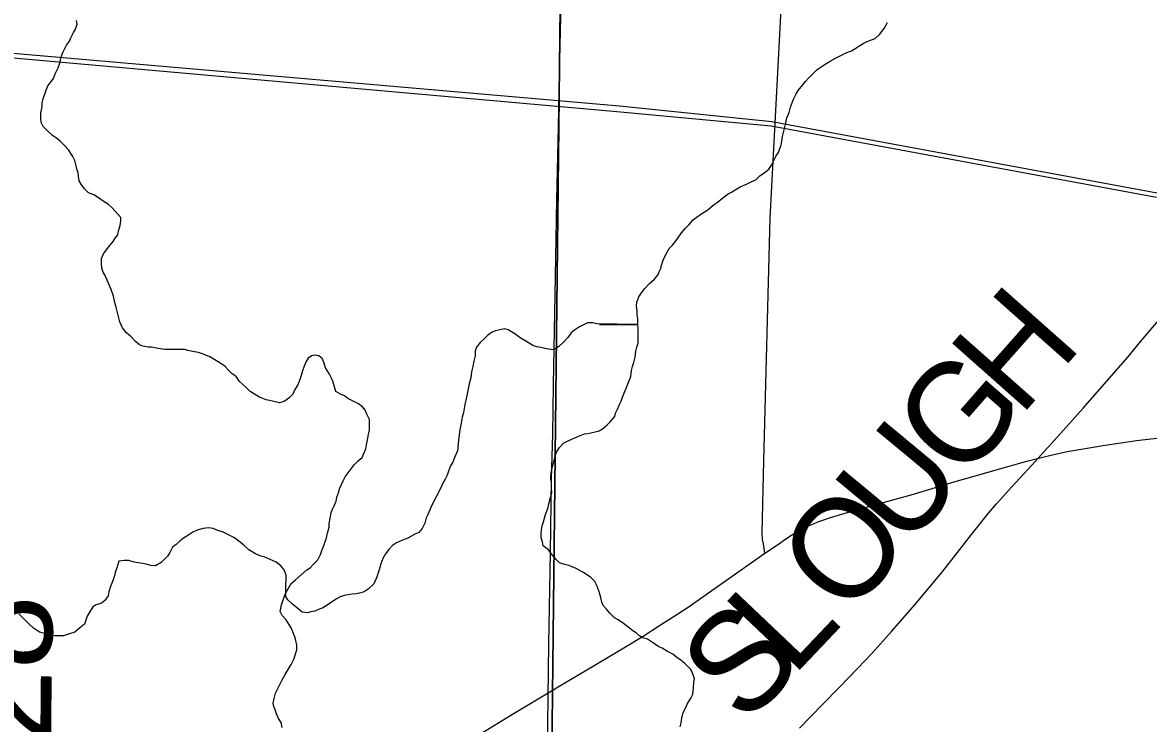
# Model space of a CAD drawing. Extents: x 2.4 to 73.1, y 4.5 to 25.6.
# Drawn here: x 44.4296 to 44.7493, y 22.7925 to 22.9915 of the extents above; entities that cross this region are included whole.
import ezdxf

# ---------------------------------------------------------------- set-up
doc = ezdxf.new("R2010")
doc.units = 0
for name, color, linetype in [('GM_X_County_Road', 7, 'Continuous'), ('GM_X_Minor_River', 7, 'Continuous'), ('GM_X_Rail_Line', 7, 'Continuous'), ('GM_X_Section', 7, 'Continuous'), ('GM_X_Township_Road', 7, 'Continuous'), ('GM_X_Township_Road_Text', 7, 'Continuous')]:
    doc.layers.add(name, color=color, linetype=linetype)

msp = doc.modelspace()

# ---------------------------------------------------------------- linework, layer by layer
at = {"layer": 'GM_X_County_Road'}
msp.add_lwpolyline([(44.57799, 22.72511), (44.57815, 22.7333), (44.57841, 22.76003), (44.57868, 22.78488), (44.57901, 22.81501), (44.5795, 22.84111), (44.5798, 22.86194), (44.58017, 22.87467), (44.58038, 22.88866), (44.58097, 22.91943), (44.58134, 22.94119), (44.58175, 22.962), (44.58209, 22.97661), (44.58281, 23.01017), (44.5829, 23.01826), (44.58317, 23.03037), (44.58345, 23.04871), (44.58368, 23.06923), (44.58417, 23.10932), (44.5844, 23.12277)], dxfattribs=at)
at = {"layer": 'GM_X_Minor_River'}
for points in [[(44.47367, 22.89868), (44.47215, 22.89871), (44.47082, 22.89873), (44.46987, 22.89874), (44.46816, 22.89896), (44.46721, 22.89916), (44.46626, 22.89937), (44.46531, 22.89938), (44.46379, 22.8996), (44.46285, 22.89999), (44.46172, 22.90096), (44.46041, 22.90231), (44.4591, 22.90347), (44.45798, 22.90482), (44.45725, 22.90654), (44.45617, 22.91074), (44.45581, 22.91208), (44.45546, 22.91379), (44.45473, 22.9157), (44.45418, 22.91704), (44.45363, 22.91838), (44.45308, 22.91972), (44.45253, 22.92068), (44.45216, 22.92182), (44.45199, 22.92297), (44.45201, 22.92449), (44.45261, 22.92581), (44.45339, 22.92693), (44.45436, 22.92825), (44.45533, 22.92937), (44.45591, 22.93031), (44.45669, 22.93125), (44.45689, 22.93239), (44.4573, 22.9339), (44.45751, 22.93523), (44.45752, 22.93618), (44.4551, 22.93887), (44.45397, 22.93984), (44.45246, 22.94082), (44.45115, 22.94179), (44.44983, 22.94257), (44.44832, 22.94316), (44.44719, 22.94432), (44.44626, 22.94567), (44.44571, 22.94662), (44.44554, 22.94777), (44.44536, 22.94891), (44.445, 22.94987), (44.44482, 22.95082), (44.44447, 22.95234), (44.44391, 22.95349), (44.44261, 22.95541), (44.44149, 22.95657), (44.44037, 22.95773), (44.43924, 22.9587), (44.43811, 22.95947), (44.43661, 22.96083), (44.43549, 22.96199), (44.43494, 22.96313), (44.43476, 22.96428), (44.43479, 22.9658), (44.43499, 22.96674), (44.4352, 22.96769), (44.43521, 22.96864), (44.43543, 22.96997), (44.43602, 22.97148), (44.43642, 22.97261), (44.43681, 22.97355), (44.43837, 22.97562), (44.43896, 22.97713), (44.43975, 22.97864), (44.44015, 22.97996), (44.44055, 22.98166), (44.44095, 22.9828), (44.44154, 22.98393), (44.44213, 22.98506), (44.44291, 22.98619), (44.4433, 22.98713), (44.44409, 22.98864), (44.44467, 22.98958), (44.44508, 22.99109), (44.4449, 22.99205)], [(44.67038, 22.98648), (44.67172, 22.98702), (44.67288, 22.98815), (44.67424, 22.98983), (44.67522, 22.99153)], [(44.58913, 22.87471), (44.59008, 22.87489), (44.5918, 22.87524), (44.59333, 22.8756), (44.59429, 22.87615), (44.59563, 22.87727), (44.59641, 22.87821), (44.59776, 22.87971), (44.59797, 22.88065), (44.59856, 22.88178), (44.59896, 22.88292), (44.59954, 22.88405), (44.59994, 22.88518), (44.60153, 22.88915), (44.60192, 22.89009), (44.60232, 22.89103), (44.60253, 22.89274), (44.60274, 22.89388), (44.60314, 22.89501), (44.60354, 22.89652), (44.60376, 22.89823), (44.60397, 22.89937), (44.60437, 22.9005), (44.60439, 22.90183), (44.60441, 22.90354), (44.60443, 22.90468), (44.60426, 22.90582), (44.60429, 22.90753), (44.60411, 22.90849), (44.60413, 22.90963), (44.60396, 22.91096), (44.60398, 22.9121), (44.60457, 22.91361), (44.60535, 22.91474), (44.60632, 22.91605), (44.60748, 22.91736), (44.60903, 22.91867), (44.61, 22.91979), (44.61039, 22.92074), (44.61079, 22.92168), (44.61099, 22.92263), (44.61139, 22.92376), (44.61178, 22.92471), (44.61316, 22.92734), (44.61412, 22.92828), (44.6149, 22.92922), (44.61568, 22.93034), (44.61665, 22.93185), (44.61781, 22.93316), (44.61878, 22.93409), (44.61994, 22.93541), (44.6209, 22.93615), (44.62244, 22.93727), (44.62417, 22.93838), (44.62571, 22.93968), (44.62687, 22.94043), (44.62841, 22.94173), (44.62995, 22.94285), (44.63091, 22.9434), (44.63244, 22.94433), (44.6334, 22.94488), (44.63513, 22.94561), (44.63666, 22.94635), (44.63781, 22.9469), (44.63897, 22.94802), (44.64051, 22.94914), (44.64147, 22.94988), (44.64225, 22.95101), (44.64303, 22.95252), (44.64362, 22.95365), (44.64421, 22.95459), (44.6446, 22.95572), (44.645, 22.95667), (44.64521, 22.9578), (44.64542, 22.95913), (44.64623, 22.96254), (44.64644, 22.96349), (44.64664, 22.96443), (44.64724, 22.96594), (44.64764, 22.96746), (44.64824, 22.96897), (44.64863, 22.96991), (44.64922, 22.97123), (44.64981, 22.97217), (44.65117, 22.97386), (44.65194, 22.9748), (44.65272, 22.97574), (44.65426, 22.97723), (44.65523, 22.97817), (44.65638, 22.97891), (44.65753, 22.97965), (44.65888, 22.98058), (44.6606, 22.9815), (44.66214, 22.98224), (44.66367, 22.98297), (44.66501, 22.98352), (44.66616, 22.98426), (44.66732, 22.985), (44.66828, 22.98556), (44.66943, 22.98611), (44.67038, 22.98648)], [(44.59342, 22.90581), (44.60426, 22.90582), (44.59266, 22.90601), (44.59152, 22.90622), (44.59, 22.90624), (44.58885, 22.90569), (44.5877, 22.90514), (44.58636, 22.90421), (44.5854, 22.90346), (44.58442, 22.90215), (44.58326, 22.90084), (44.58191, 22.89953), (44.58037, 22.8986), (44.57905, 22.89881), (44.57791, 22.89902), (44.57677, 22.89923), (44.57563, 22.89944), (44.5745, 22.89984), (44.57299, 22.90081), (44.57205, 22.90139), (44.57092, 22.90198), (44.56942, 22.90315), (44.56753, 22.90432), (44.56658, 22.90452), (44.56563, 22.90435), (44.56391, 22.904), (44.56296, 22.90363), (44.56161, 22.9027), (44.56045, 22.90158), (44.55949, 22.90064), (44.55851, 22.89933), (44.55812, 22.8982), (44.5581, 22.89687), (44.55769, 22.89535), (44.55748, 22.89384), (44.55707, 22.89232), (44.55686, 22.89062), (44.55645, 22.88891), (44.55604, 22.88702), (44.55563, 22.88513), (44.55522, 22.88304), (44.5548, 22.88077), (44.5544, 22.87945), (44.55418, 22.87774), (44.55377, 22.87585), (44.55356, 22.87452), (44.55335, 22.873), (44.55333, 22.87205), (44.55311, 22.86997), (44.55232, 22.86827), (44.55173, 22.86676), (44.55114, 22.86563), (44.55054, 22.86412), (44.55015, 22.86298), (44.54956, 22.86185), (44.54897, 22.86072), (44.54838, 22.8594), (44.54583, 22.8545), (44.54524, 22.85318), (44.54464, 22.85186), (44.54425, 22.85092), (44.54385, 22.8494), (44.54306, 22.84789), (44.54209, 22.84677), (44.54114, 22.84641), (44.53902, 22.84511), (44.53749, 22.84456), (44.53577, 22.84383), (44.53462, 22.84309), (44.53365, 22.84196), (44.53268, 22.84065), (44.5319, 22.83933), (44.5313, 22.83782), (44.53089, 22.83612), (44.5305, 22.83498), (44.5301, 22.83385), (44.52931, 22.83215), (44.52777, 22.83066), (44.52661, 22.82992), (44.52528, 22.82956), (44.52432, 22.82938), (44.52318, 22.82921), (44.52203, 22.82904), (44.52089, 22.82887), (44.51974, 22.8285), (44.51878, 22.82795), (44.51494, 22.82535), (44.51379, 22.82499), (44.51264, 22.82444), (44.5115, 22.82427), (44.51054, 22.8239), (44.50903, 22.82411), (44.5079, 22.82508), (44.50621, 22.82644), (44.5049, 22.8276), (44.50434, 22.82856), (44.50436, 22.82989), (44.50438, 22.83084), (44.5044, 22.83217), (44.50441, 22.83312), (44.50444, 22.83464)], [(44.50274, 22.82431), (44.50294, 22.82526), (44.50315, 22.8262), (44.50355, 22.82734), (44.50395, 22.82866), (44.50434, 22.82961), (44.50512, 22.83092), (44.50591, 22.83224), (44.50706, 22.83336), (44.51034, 22.83616), (44.5113, 22.83672), (44.51208, 22.83765), (44.51343, 22.83896), (44.51421, 22.84047), (44.51461, 22.8416), (44.51501, 22.84274), (44.51541, 22.84387), (44.5158, 22.84481), (44.51621, 22.84652), (44.51662, 22.84822), (44.51663, 22.84917), (44.51684, 22.85031), (44.51705, 22.85125), (44.51725, 22.85239), (44.51765, 22.85333), (44.51804, 22.85428), (44.51864, 22.8556), (44.51884, 22.85674), (44.51944, 22.85825), (44.51964, 22.85919), (44.52004, 22.86014), (44.52063, 22.86146), (44.52122, 22.86259), (44.52258, 22.86447), (44.52374, 22.86597), (44.5249, 22.86709), (44.52606, 22.86802), (44.52645, 22.86896), (44.52705, 22.87048), (44.52726, 22.87161), (44.52767, 22.87351), (44.52787, 22.87464), (44.52808, 22.87578), (44.5281, 22.87673), (44.52811, 22.87768), (44.52813, 22.87882), (44.52739, 22.88035), (44.52684, 22.8815), (44.5261, 22.88246), (44.52497, 22.88324), (44.52383, 22.88383), (44.52195, 22.88481), (44.52101, 22.88558), (44.51987, 22.88598), (44.51856, 22.88676), (44.5182, 22.8881), (44.51784, 22.88943), (44.51728, 22.89058), (44.51673, 22.89173), (44.51562, 22.89346), (44.51526, 22.89479), (44.51471, 22.89613), (44.51377, 22.89691), (44.51263, 22.89711), (44.51168, 22.89694), (44.51072, 22.89619), (44.51013, 22.89525), (44.50954, 22.89393), (44.50914, 22.89261), (44.50874, 22.89129), (44.50834, 22.89015), (44.50774, 22.88864), (44.50696, 22.88732), (44.50637, 22.886), (44.50521, 22.88488), (44.50387, 22.88395), (44.50253, 22.88359), (44.50139, 22.8838), (44.49969, 22.88421), (44.49874, 22.88441), (44.49779, 22.88481), (44.49685, 22.8852), (44.49421, 22.88677), (44.4929, 22.88812), (44.49121, 22.88966), (44.49028, 22.89101), (44.48916, 22.89179), (44.48803, 22.89294), (44.4871, 22.89391), (44.48559, 22.89488), (44.48465, 22.89547), (44.48371, 22.89605), (44.48277, 22.89664), (44.48069, 22.89743), (44.47955, 22.89783), (44.47841, 22.89804), (44.47747, 22.89824), (44.47652, 22.89845), (44.47557, 22.89865), (44.47462, 22.89867), (44.47367, 22.89868)], [(44.61635, 22.79163), (44.61656, 22.79276), (44.61677, 22.79409), (44.61717, 22.79561), (44.61796, 22.79711), (44.61835, 22.79806), (44.61933, 22.79975), (44.61992, 22.80088), (44.62013, 22.80259), (44.62016, 22.8043), (44.62037, 22.80524), (44.61982, 22.80696), (44.61927, 22.80792), (44.61777, 22.80947), (44.61646, 22.81063), (44.61551, 22.81121), (44.6142, 22.81218), (44.61269, 22.81297), (44.61118, 22.81394), (44.61024, 22.81434), (44.60873, 22.81531), (44.60704, 22.81648), (44.60571, 22.81688), (44.60477, 22.81746), (44.60383, 22.81824), (44.60289, 22.81882), (44.60195, 22.8196), (44.60026, 22.82095), (44.59876, 22.82193), (44.59763, 22.82252), (44.59632, 22.82387), (44.59538, 22.82502), (44.59445, 22.82599), (44.59408, 22.82694), (44.59373, 22.82866), (44.59318, 22.83019), (44.59264, 22.83172), (44.59208, 22.83287), (44.59096, 22.83402), (44.58945, 22.835), (44.58851, 22.83558), (44.58682, 22.83656), (44.58568, 22.83696), (44.58474, 22.83735), (44.58322, 22.83776), (44.58209, 22.83815), (44.58115, 22.83912), (44.58003, 22.84028), (44.57891, 22.84181), (44.57741, 22.84298), (44.57724, 22.84412), (44.57687, 22.84527), (44.57689, 22.84641), (44.57691, 22.84755), (44.57712, 22.84868), (44.57751, 22.84982), (44.57812, 22.8519), (44.57872, 22.8536), (44.57912, 22.8553), (44.57993, 22.85814), (44.57976, 22.85947), (44.57978, 22.8608), (44.57961, 22.86194), (44.57962, 22.86289), (44.57984, 22.86479), (44.58024, 22.86611), (44.58064, 22.86744), (44.58085, 22.86838), (44.58125, 22.86952), (44.58203, 22.87084), (44.58319, 22.87215), (44.58473, 22.87288), (44.58645, 22.87362), (44.58817, 22.87435), (44.58913, 22.87471)], [(44.50444, 22.83464), (44.50389, 22.83617), (44.50296, 22.83732), (44.50164, 22.83829), (44.49994, 22.83908), (44.49824, 22.83987), (44.49729, 22.84007), (44.49578, 22.84067), (44.49484, 22.84125), (44.4939, 22.84184), (44.4924, 22.84319), (44.4909, 22.84435), (44.48958, 22.84532), (44.48656, 22.84689), (44.48505, 22.8473), (44.48372, 22.84789), (44.4824, 22.8481), (44.48087, 22.84793), (44.47915, 22.84739), (44.478, 22.84684), (44.47627, 22.84573), (44.47531, 22.84517), (44.47435, 22.84443), (44.47319, 22.84331), (44.47223, 22.84256), (44.47144, 22.84105), (44.47086, 22.84011), (44.46989, 22.83918), (44.46893, 22.83824), (44.46739, 22.83732), (44.46606, 22.83734), (44.46474, 22.83774), (44.46379, 22.83795), (44.46246, 22.83816), (44.46132, 22.83836), (44.45981, 22.83877), (44.45848, 22.83879), (44.45695, 22.83862), (44.45635, 22.83673), (44.45595, 22.83541), (44.45575, 22.83446), (44.45535, 22.83333), (44.45456, 22.83144), (44.45415, 22.82993), (44.45394, 22.82879), (44.45297, 22.82748), (44.45201, 22.82673), (44.45048, 22.82619), (44.44952, 22.82563), (44.44854, 22.82394), (44.44796, 22.823), (44.44756, 22.82186), (44.44716, 22.82073), (44.44581, 22.81961), (44.44446, 22.81849), (44.44293, 22.81795), (44.44121, 22.8174), (44.44007, 22.81742), (44.43874, 22.81744), (44.43722, 22.81766), (44.4359, 22.81806), (44.43438, 22.81846), (44.43269, 22.81963), (44.43138, 22.82079), (44.42969, 22.82253), (44.42857, 22.82369)], [(44.50336, 22.79143), (44.503, 22.79277), (44.50226, 22.79392), (44.50171, 22.79526), (44.50135, 22.7964), (44.50098, 22.79736), (44.50081, 22.79831), (44.50102, 22.79964), (44.50142, 22.80115), (44.5024, 22.80304), (44.50319, 22.80473), (44.50417, 22.80643), (44.50475, 22.80737), (44.50534, 22.80831), (44.50592, 22.80925), (44.50671, 22.81095), (44.50711, 22.81227), (44.50751, 22.8134), (44.50753, 22.81473), (44.50717, 22.81607), (44.50681, 22.81741), (44.5059, 22.8197), (44.50441, 22.822), (44.50329, 22.82316), (44.50274, 22.82431)]]:
    msp.add_lwpolyline(points, dxfattribs=at)
at = {"layer": 'GM_X_Rail_Line'}
for points in [[(43.14222, 23.08472), (43.65005, 23.04388), (44.144, 23.00358), (44.25483, 22.9948), (44.39292, 22.98448), (44.59837, 22.96628), (44.6422, 22.96221), (44.75155, 22.9419)], [(43.14232, 23.08596), (43.65014, 23.04512), (44.14605, 23.00481), (44.25493, 22.99611), (44.39302, 22.98572), (44.59909, 22.96782), (44.64238, 22.96344), (44.75179, 22.94321)]]:
    msp.add_lwpolyline(points, dxfattribs=at)
at = {"layer": 'GM_X_Section'}
for points in [[(44.5837, 23.12325), (44.57812, 22.62268), (44.09218, 22.62982), (44.10795, 23.12864)], [(45.07948, 23.12142), (45.07479, 22.6197), (44.57812, 22.62268), (44.5837, 23.12325)]]:
    msp.add_lwpolyline(points, close=True, dxfattribs=at)
at = {"layer": 'GM_X_Township_Road'}
for points in [[(44.6404, 22.84086), (44.63994, 22.8435), (44.63974, 22.84476), (44.63963, 22.84667), (44.64006, 22.86712), (44.64191, 22.93595), (44.64734, 23.04042), (44.64838, 23.06432), (44.64913, 23.08731), (44.64966, 23.10563), (44.65077, 23.14602), (44.65186, 23.19107), (44.656, 23.34725)], [(44.65024, 22.79119), (44.65672, 22.79788), (44.6615, 22.80278), (44.66667, 22.80814), (44.67072, 22.81242), (44.67632, 22.81866), (44.68288, 22.82612), (44.69062, 22.83543), (44.69505, 22.84103), (44.69904, 22.84618), (44.7039, 22.85225), (44.7061, 22.85487), (44.71047, 22.85972), (44.71614, 22.8659), (44.72427, 22.87488), (44.7307, 22.88205), (44.7434, 22.89652), (44.74672, 22.90062), (44.75804, 22.91384)], [(44.6404, 22.84086), (44.64421, 22.84344), (44.64605, 22.84476), (44.64825, 22.84619), (44.64974, 22.8471), (44.65144, 22.84795), (44.6528, 22.84862), (44.65419, 22.84922), (44.65542, 22.84975), (44.65678, 22.85028), (44.65896, 22.85098), (44.66247, 22.85204), (44.67056, 22.85428), (44.68194, 22.85748), (44.69506, 22.86137), (44.70042, 22.86296), (44.7067, 22.86476), (44.71478, 22.86698), (44.72079, 22.86853), (44.72624, 22.86971), (44.73695, 22.87156), (44.74587, 22.87285), (44.75975, 22.87446)], [(44.55918, 22.78935), (44.56874, 22.79515), (44.57646, 22.79981), (44.58312, 22.80378), (44.59191, 22.80902), (44.59725, 22.81218), (44.60125, 22.81457), (44.60577, 22.8173), (44.61048, 22.82033), (44.61177, 22.82119), (44.61333, 22.82219), (44.61855, 22.82556), (44.6404, 22.84086)]]:
    msp.add_lwpolyline(points, dxfattribs=at)

# ---------------------------------------------------------------- texts
at = {"layer": 'GM_X_Township_Road_Text'}
for s, height, rotation, p in [('H', 0.02841, 48.4382, (44.71273, 22.87927)), ('G', 0.02841, 48.8048, (44.6963, 22.86049)), ('U', 0.02841, 50.3153, (44.68046, 22.8414)), ('O', 0.02841, 49.2683, (44.66378, 22.82202)), ('L', 0.02841, 46.5004, (44.64815, 22.8055)), ('T-128', 0.028409, 89.4639, (44.43718, 22.72967)), ('S', 0.02841, 46.0315, (44.63467, 22.79152))]:
    msp.add_text(s, height=height, rotation=rotation, dxfattribs=at).set_placement(p)

doc.saveas('drawing.dxf')
